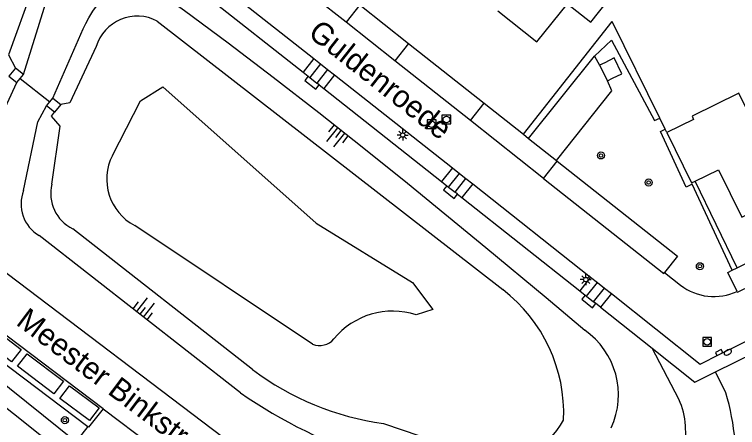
# Model space of a CAD drawing. Extents: x 135999 to 138000, y 396000 to 398501.
# Drawn here: x 137225 to 137307, y 398310.2 to 398357.1 of the extents above; entities that cross this region are included whole.
import ezdxf

# ---------------------------------------------------------------- set-up
doc = ezdxf.new("R2010")
doc.units = 0
for name, color, linetype in [('gg-afsc-hekwerk', 7, 'Continuous'), ('gg-anno-openbare ruimte label', 7, 'Continuous'), ('gg-bbg-hoofdgebouw', 7, 'Continuous'), ('gg-bbg-lage trafo', 7, 'Continuous'), ('gg-knt-BGT kruinlijn', 7, 'Continuous'), ('gg-knt-bovenkant onderkant talud', 7, 'Continuous'), ('gg-knt-verharding', 7, 'Continuous'), ('gg-knt-verharding nz', 7, 'Continuous'), ('gg-kntw-bovenkant insteek waterloop', 7, 'Continuous'), ('gg-kntw-waterlijn', 7, 'Continuous'), ('gg-kwrk-duiker nz buis', 7, 'Continuous'), ('gg-kwrk-uitstroombak niveau min 01', 7, 'Continuous'), ('gt-grn-groengrens', 7, 'Continuous'), ('gt-symb-boom', 7, 'Continuous'), ('gt-symb-brandkraan', 7, 'Continuous'), ('gt-symb-kolk', 7, 'Continuous'), ('gt-symb-lichtmast', 7, 'Continuous'), ('gt-symb-rioolschacht', 7, 'Continuous'), ('gt-symb-talud symbool', 7, 'Continuous')]:
    doc.layers.add(name, color=color, linetype=linetype)

# ---------------------------------------------------------------- blocks, each defined once
blk = doc.blocks.new('gt0-LMAST')
at = {"layer": 'gt-symb-lichtmast'}
for p, q in [((-0.182, 0.173), (-0.447, 0.438)), ((-0.005, 0.246), (-0.005, 0.621)), ((0.172, 0.173), (0.437, 0.438)), ((-0.255, -0.004), (-0.63, -0.004)), ((-0.182, -0.181), (-0.447, -0.446)), ((-0.005, -0.254), (-0.005, -0.629)), ((0.437, -0.446), (0.172, -0.181)), ((0.245, -0.004), (0.62, -0.004))]:
    blk.add_line(p, q, dxfattribs=at)
blk.add_circle((-0.005, -0.004), 0.25, dxfattribs=at)
blk = doc.blocks.new('gt0-TALUD_1')
at = {"layer": 'gt-symb-talud symbool'}
for p, q in [((-1, -1), (-1, 0)), ((-0.5, -2), (-0.5, 0)), ((0, -1), (0, 0)), ((0.5, -2), (0.5, 0)), ((1, -1), (1, 0))]:
    blk.add_line(p, q, dxfattribs=at)
blk = doc.blocks.new('gt0-BOOM')
at = {"layer": 'gt-symb-boom'}
for radius in [0.4, 0.2]:
    blk.add_circle((0, 0), radius, dxfattribs=at)
blk = doc.blocks.new('gt0-RS')
at = {"layer": 'gt-symb-rioolschacht'}
blk.add_lwpolyline([(-0.5, -0.5), (0.5, -0.5), (0.5, 0.5), (-0.5, 0.5)], close=True, dxfattribs=at)
blk.add_circle((0, 0), 0.375, dxfattribs=at)
blk = doc.blocks.new('gt0-KOLK')
at = {"layer": 'gt-symb-kolk'}
blk.add_lwpolyline([(0, 0), (0.375, 0), (0.375, 0.4), (-0.375, 0.4), (-0.375, 0), (0, 0)], dxfattribs=at)
blk = doc.blocks.new('gt0-BR')
at = {"layer": 'gt-symb-brandkraan'}
for centre, radius, start, end in [((-0.244, 0), 0.206, 107.56694, 252.43307), ((0.599, -2.664), 3, 106.89205, 107.56694), ((0, -0.691), 0.938, 73.10799, 106.89205), ((-0.599, -2.664), 3, 72.43309, 73.10799), ((0.244, 0), 0.206, 287.56695, 72.43309), ((0.599, 2.664), 3, 252.43307, 253.10797), ((0, 0.691), 0.938, 253.10797, 286.89206), ((-0.599, 2.664), 3, 286.89206, 287.56695)]:
    blk.add_arc(centre, radius, start, end, dxfattribs=at)

msp = doc.modelspace()

# ---------------------------------------------------------------- linework, layer by layer
at = {"layer": 'gg-afsc-hekwerk'}
for p, q in [((137298.183, 398345.349), (137292.778, 398356.332)), ((137298.806, 398344.083), (137298.183, 398345.349)), ((137298.99, 398343.709), (137298.806, 398344.083))]:
    msp.add_line(p, q, dxfattribs=at)
at = {"layer": 'gg-bbg-hoofdgebouw'}
for points in [[(137279.815, 398357.518), (137284.255, 398354.009), (137287.712, 398358.315), (137290.38, 398356.223), (137294.295, 398361.216), (137291.421, 398363.482), (137291.241, 398363.254), (137286.815, 398366.75), (137286.072, 398365.808)], [(137308.227, 398346.017), (137307.164, 398348.178), (137301.856, 398345.565), (137302.032, 398345.206), (137298.99, 398343.709)], [(137298.99, 398343.709), (137301.796, 398338.007), (137302.188, 398338.197)], [(137302.188, 398338.197), (137304.844, 398339.485), (137307.507, 398334.094), (137312.579, 398336.596)]]:
    msp.add_lwpolyline(points, dxfattribs=at)
at = {"layer": 'gg-bbg-lage trafo'}
msp.add_line((137291.349, 398351.363), (137292.257, 398349.579), dxfattribs=at)
msp.add_lwpolyline([(137292.257, 398349.579), (137292.812, 398349.902), (137293.892, 398350.39), (137293.01, 398352.187), (137291.958, 398351.617), (137291.349, 398351.363)], dxfattribs=at)
at = {"layer": 'gg-knt-BGT kruinlijn'}
msp.add_line((137250.62, 398314.149), (137227.813, 398332.005), dxfattribs=at)
for points in [[(137229.369, 398347.622), (137232.798, 398355.473), (137233.105, 398356.099), (137233.452, 398356.742), (137233.896, 398357.48), (137234.414, 398358.22), (137234.692, 398358.562), (137234.98, 398358.869), (137235.274, 398359.13), (137236.582, 398360.201), (137237.26, 398360.684), (137237.602, 398360.882), (137237.945, 398361.038), (137238.287, 398361.144), (137238.629, 398361.191), (137238.968, 398361.17), (137239.304, 398361.072), (137239.637, 398360.888)], [(137239.637, 398360.888), (137244.294, 398357.567), (137249.236, 398353.905), (137254.349, 398350.006), (137259.517, 398345.976), (137264.627, 398341.922), (137269.563, 398337.949), (137278.461, 398330.669), (137285.295, 398324.981), (137289.675, 398321.287)], [(137226.041, 398337.123), (137227.644, 398344.94), (137228.649, 398346.734)]]:
    msp.add_lwpolyline(points, dxfattribs=at)
for centre, radius, start, end in [((137229.887, 398335.589), 4.141, 158.2558, 239.93887), ((137284.535, 398313.941), 8.965, 335.20272, 55.02008), ((137287.417, 398368.546), 65.674, 235.9238, 250.84089)]:
    msp.add_arc(centre, radius, start, end, dxfattribs=at)
at = {"layer": 'gg-knt-bovenkant onderkant talud'}
for p, q in [((137241.186, 398356.369), (137280.393, 398325.877)), ((137252.011, 398316.819), (137231.619, 398332.788))]:
    msp.add_line(p, q, dxfattribs=at)
for points in [[(137234.281, 398353.462), (137231.285, 398347.088), (137230.262, 398346.898)], [(137229.253, 398337.847), (137230.19, 398344.44), (137229.21, 398345.572), (137229.542, 398346.009)], [(137266.862, 398310.699), (137270.977, 398309.273), (137273.517, 398308.47), (137276.23, 398307.693), (137277.573, 398307.351), (137278.866, 398307.059), (137280.078, 398306.831), (137280.451, 398306.78), (137281.167, 398306.748), (137281.851, 398306.803), (137282.513, 398306.94), (137283.162, 398307.155), (137283.809, 398307.444), (137284.464, 398307.801), (137284.783, 398308.016), (137285.099, 398308.278), (137285.41, 398308.576), (137285.998, 398309.236), (137286.512, 398309.905), (137286.92, 398310.495), (137287.286, 398311.074)]]:
    msp.add_lwpolyline(points, dxfattribs=at)
for centre, radius, start, end in [((137238.921, 398352.095), 4.837, 62.08055, 163.58157), ((137233.513, 398336.756), 4.397, 165.64022, 244.48901), ((137269.549, 398311.821), 17.753, 357.58863, 52.34934), ((137270.912, 398341.605), 31.171, 232.67276, 262.53477)]:
    msp.add_arc(centre, radius, start, end, dxfattribs=at)
at = {"layer": 'gg-knt-verharding'}
for p, q in [((137245.57, 398362.684), (137258.946, 398352.105)), ((137244.339, 398361.134), (137257.73, 398350.564)), ((137264.164, 398358.195), (137269.691, 398353.822)), ((137282.725, 398343.51), (137292.778, 398356.332)), ((137269.691, 398353.822), (137278.264, 398347.039)), ((137258.946, 398352.105), (137257.73, 398350.564)), ((137258.946, 398352.105), (137259.712, 398351.5)), ((137283.31, 398343.047), (137290.778, 398352.377)), ((137290.778, 398352.377), (137291.349, 398351.363)), ((137259.712, 398351.5), (137258.497, 398349.959)), ((137259.712, 398351.5), (137260.519, 398350.862)), ((137257.73, 398350.564), (137258.312, 398350.105)), ((137260.519, 398350.862), (137259.303, 398349.323)), ((137260.519, 398350.862), (137261.284, 398350.257)), ((137258.312, 398350.105), (137258.497, 398349.959)), ((137261.284, 398350.257), (137260.07, 398348.718)), ((137261.284, 398350.257), (137274.679, 398339.699)), ((137259.569, 398349.113), (137259.303, 398349.323)), ((137259.569, 398349.113), (137260.07, 398348.718)), ((137260.07, 398348.718), (137273.442, 398338.136)), ((137278.264, 398347.039), (137282.725, 398343.51)), ((137282.725, 398343.51), (137283.31, 398343.047)), ((137283.31, 398343.047), (137286.465, 398340.551)), ((137286.465, 398340.551), (137286.561, 398340.474)), ((137304.493, 398316.546), (137354.023, 398340.906)), ((137274.679, 398339.699), (137273.442, 398338.136)), ((137274.679, 398339.699), (137275.472, 398339.073)), ((137274.237, 398337.507), (137275.472, 398339.073)), ((137275.472, 398339.073), (137276.208, 398338.493)), ((137273.442, 398338.136), (137274.03, 398337.67)), ((137274.972, 398336.925), (137276.208, 398338.493)), ((137276.208, 398338.493), (137276.977, 398337.887)), ((137306.964, 398328.348), (137302.188, 398338.197)), ((137274.03, 398337.67), (137274.237, 398337.507)), ((137276.977, 398337.887), (137275.736, 398336.32)), ((137276.977, 398337.887), (137290.345, 398327.306)), ((137275.24, 398336.715), (137274.972, 398336.925)), ((137275.24, 398336.715), (137275.736, 398336.32)), ((137275.736, 398336.32), (137289.106, 398325.74)), ((137214.203, 398335.253), (137258.614, 398301.608)), ((137306.964, 398328.348), (137309.942, 398329.818)), ((137306.415, 398328.077), (137306.964, 398328.348)), ((137298.724, 398327.825), (137300.55, 398326.384)), ((137290.345, 398327.306), (137289.106, 398325.74)), ((137289.888, 398325.121), (137291.127, 398326.687)), ((137290.345, 398327.306), (137291.127, 398326.687)), ((137291.127, 398326.687), (137291.926, 398326.055)), ((137290.686, 398324.489), (137291.926, 398326.055)), ((137291.926, 398326.055), (137292.697, 398325.445)), ((137289.106, 398325.74), (137289.715, 398325.257)), ((137289.715, 398325.257), (137289.888, 398325.121)), ((137292.697, 398325.445), (137291.457, 398323.878)), ((137290.931, 398324.295), (137290.686, 398324.489)), ((137291.457, 398323.878), (137290.931, 398324.295)), ((137291.457, 398323.878), (137297.329, 398319.227)), ((137219.703, 398320.635), (137233.318, 398310.334)), ((137300.335, 398313.43), (137297.329, 398319.227)), ((137305.677, 398314.165), (137304.493, 398316.546)), ((137233.318, 398310.334), (137231.95, 398308.611))]:
    msp.add_line(p, q, dxfattribs=at)
for points in [[(137258.312, 398350.105), (137257.935, 398349.622), (137259.188, 398348.63), (137259.569, 398349.113)], [(137286.465, 398340.551), (137292.736, 398348.463), (137292.257, 398349.579)], [(137292.697, 398325.445), (137302.787, 398317.435), (137305.012, 398318.565), (137353.082, 398342.205), (137358.222, 398344.75)], [(137286.561, 398340.474), (137300.195, 398329.687), (137298.724, 398327.825)], [(137274.03, 398337.67), (137273.657, 398337.2), (137274.868, 398336.242), (137275.24, 398336.715)], [(137306.958, 398325.673), (137305.917, 398327.831), (137306.415, 398328.077)], [(137289.715, 398325.257), (137289.343, 398324.787), (137290.559, 398323.824), (137290.931, 398324.295)], [(137231.95, 398308.611), (137220.719, 398317.591), (137219.703, 398320.635)], [(137297.329, 398319.227), (137302.172, 398315.391), (137304.493, 398316.546)], [(137219.066, 398316.425), (137280.309, 398267.577), (137281.522, 398269.098)]]:
    msp.add_lwpolyline(points, dxfattribs=at)
for centre, radius, start, end in [((137304.34, 398331.314), 6.218, 232.44282, 294.89446), ((137280.626, 398306.554), 26.182, 4.74332, 16.89972), ((137294.114, 398310.241), 6.991, 1.58098, 27.13856), ((137279.34, 398309.089), 21.804, 355.65993, 3.5366)]:
    msp.add_arc(centre, radius, start, end, dxfattribs=at)
at = {"layer": 'gg-knt-verharding nz'}
for p, q in [((137262.605, 398356.224), (137253.982, 398363.055)), ((137264.164, 398358.195), (137262.605, 398356.224)), ((137268.132, 398351.852), (137262.605, 398356.224)), ((137269.691, 398353.822), (137268.132, 398351.852)), ((137276.707, 398345.071), (137268.132, 398351.852)), ((137258.497, 398349.959), (137259.303, 398349.323)), ((137276.707, 398345.071), (137278.264, 398347.039)), ((137285.006, 398338.508), (137276.707, 398345.071)), ((137285.006, 398338.508), (137286.561, 398340.474)), ((137274.237, 398337.507), (137274.972, 398336.925)), ((137289.888, 398325.121), (137290.686, 398324.489)), ((137235.053, 398312.343), (137241.44, 398307.536))]:
    msp.add_line(p, q, dxfattribs=at)
for points in [[(137285.006, 398338.508), (137298.644, 398327.723), (137298.724, 398327.825)], [(137306.958, 398325.673), (137306.999, 398325.587), (137308.698, 398326.406), (137311.053, 398327.569)], [(137235.053, 398312.343), (137221.342, 398322.725), (137221.261, 398322.622)], [(137221.633, 398322.229), (137225.763, 398319.099), (137224.661, 398317.675), (137220.531, 398320.806), (137221.633, 398322.229)], [(137225.33, 398317.173), (137226.434, 398318.601), (137230.557, 398315.476), (137229.464, 398314.047), (137225.33, 398317.173)], [(137230.134, 398313.529), (137231.236, 398314.964), (137234.595, 398312.448), (137233.494, 398311.013), (137230.134, 398313.529)], [(137235.053, 398312.343), (137233.407, 398310.266), (137233.318, 398310.334)]]:
    msp.add_lwpolyline(points, dxfattribs=at)
at = {"layer": 'gg-kntw-bovenkant insteek waterloop'}
for p, q in [((137226.008, 398350.294), (137231.081, 398366.631)), ((137221.272, 398340.735), (137225.252, 398349.389))]:
    msp.add_line(p, q, dxfattribs=at)
at = {"layer": 'gg-kntw-waterlijn'}
msp.add_lwpolyline([(137228.867, 398367.01), (137226.997, 398359.968), (137224.334, 398352.546), (137225.125, 398351.031)], dxfattribs=at)
at = {"layer": 'gg-kwrk-duiker nz buis'}
msp.add_line((137225.63, 398349.841), (137229.009, 398347.178), dxfattribs=at)
at = {"layer": 'gg-kwrk-uitstroombak niveau min 01'}
for p, q in [((137225.125, 398351.031), (137224.369, 398350.126)), ((137226.008, 398350.294), (137225.125, 398351.031)), ((137224.369, 398350.126), (137225.252, 398349.389)), ((137225.252, 398349.389), (137225.63, 398349.841)), ((137225.63, 398349.841), (137226.008, 398350.294)), ((137228.649, 398346.734), (137229.009, 398347.178)), ((137229.009, 398347.178), (137229.369, 398347.622)), ((137229.369, 398347.622), (137230.262, 398346.898)), ((137229.542, 398346.009), (137228.649, 398346.734)), ((137230.262, 398346.898), (137229.542, 398346.009))]:
    msp.add_line(p, q, dxfattribs=at)
at = {"layer": 'gt-grn-groengrens'}
msp.add_line((137258.811, 398319.686), (137238.637, 398333.151), dxfattribs=at)
for points in [[(137290.778, 398352.377), (137292.721, 398354.2), (137297.595, 398345.06), (137298.183, 398345.349)], [(137236.115, 398341.116), (137239.279, 398347.317), (137241.826, 398348.899), (137259.232, 398333.435), (137270.154, 398326.686), (137272.463, 398323.625), (137270.552, 398323.036)], [(137306.415, 398328.077), (137301.877, 398337.842), (137301.194, 398337.506), (137298.257, 398343.813), (137298.806, 398344.083)]]:
    msp.add_lwpolyline(points, dxfattribs=at)
for centre, radius, start, end in [((137241.436, 398338.419), 5.966, 153.12355, 242.0157), ((137267.922, 398314.762), 8.682, 72.36652, 140.47774), ((137259.604, 398321.651), 2.119, 248.02793, 319.93283)]:
    msp.add_arc(centre, radius, start, end, dxfattribs=at)

# ---------------------------------------------------------------- block references
at = {"layer": 'gt-symb-boom'}
for p in [(137291.517, 398341.112), (137296.928, 398338.041), (137302.743, 398328.536), (137230.72, 398311.061)]:
    msp.add_blockref('gt0-BOOM', p, dxfattribs=at)
at = {"layer": 'gt-symb-brandkraan', "rotation": -152.6150294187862}
msp.add_blockref('gt0-BR', (137305.908, 398318.757), dxfattribs=at)
at = {"layer": 'gt-symb-kolk', "rotation": 26.57226908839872}
msp.add_blockref('gt0-KOLK', (137305.012, 398318.565), dxfattribs=at)
at = {"layer": 'gt-symb-lichtmast'}
for p in [(137269.043, 398343.43), (137289.807, 398327.021)]:
    msp.add_blockref('gt0-LMAST', p, dxfattribs=at)
at = {"layer": 'gt-symb-rioolschacht'}
for p in [(137273.986, 398345.183), (137272.314, 398344.656), (137303.563, 398319.95)]:
    msp.add_blockref('gt0-RS', p, dxfattribs=at)
at = {"layer": 'gt-symb-talud symbool'}
for p, xscale, yscale, rotation in [((137262.072, 398343.949), 0.9999864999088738, 0.9999864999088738, -38.46294706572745), ((137239.217, 398323.077), 0.9994123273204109, 0.9994123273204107, 141.94903162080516)]:
    msp.add_blockref('gt0-TALUD_1', p, dxfattribs=dict(at, xscale=xscale, yscale=yscale, rotation=rotation))

# ---------------------------------------------------------------- texts
at = {"layer": 'gg-anno-openbare ruimte label'}
for s, rotation, p in [('Guldenroede', 321.7, (137258.17, 398354.736)), ('Meester Binkstraat', 323, (137225.061, 398321.972))]:
    msp.add_text(s, height=2.5, rotation=rotation, dxfattribs=at).set_placement(p)

doc.saveas('drawing.dxf')
